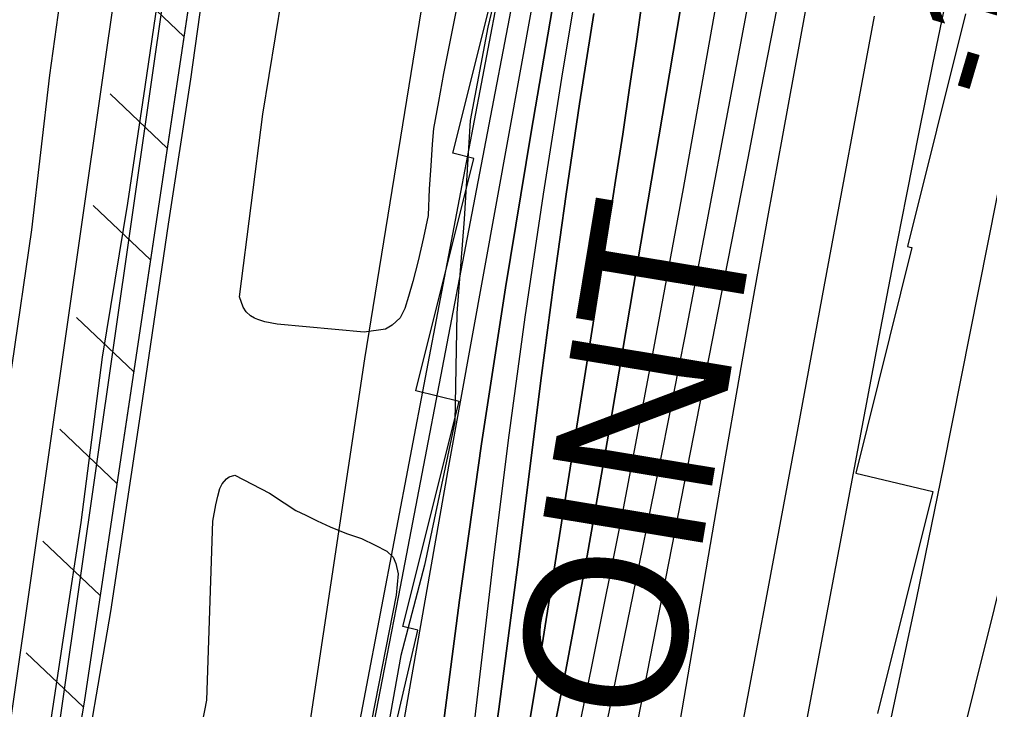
# Model space of a CAD drawing. Extents: x 3683613 to 3738215, y 469626 to 495384.
# Drawn here: x 3701102 to 3701703, y 479092 to 479520 of the extents above; entities that cross this region are included whole.
import ezdxf

# ---------------------------------------------------------------- set-up
doc = ezdxf.new("R2010")
doc.units = 0
for name, color, linetype in [('V-FLOD-BASE', 7, 'Continuous'), ('V-LEVE-TOET', 7, 'Continuous'), ('V-RIVR-EDGE', 7, 'Continuous'), ('V-RIVR-RANG', 7, 'Continuous'), ('V-RRAP-FSHR', 7, 'Continuous'), ('V-RRAP-RVMT', 7, 'Continuous'), ('V-RRAP-RVMT-IDEN', 7, 'Continuous'), ('V-SITE-VEGE', 7, 'Continuous'), ('V-SURV-LINE', 7, 'Continuous'), ('V-TOPO-DPTH', 7, 'Continuous'), ('V-TOPO-MAJR', 7, 'Continuous'), ('V-TOPO-MINR', 7, 'Continuous'), ('V-TOPO-WATR', 7, 'Continuous')]:
    doc.layers.add(name, color=color, linetype=linetype)

msp = doc.modelspace()

# ---------------------------------------------------------------- linework, layer by layer
at = {"layer": 'V-FLOD-BASE'}
msp.add_lwpolyline([(3701052.07, 478650.63), (3701065.75, 478702.29), (3701072.46, 478726.57), (3701075.71, 478757.83), (3701089.58, 478858.99), (3701102.71, 478952.55), (3701115.86, 479043.86), (3701130.62, 479141.94), (3701140.73, 479208.17), (3701154.02, 479310.46), (3701169.66, 479405.73), (3701180.25, 479477.88), (3701194.47, 479573.71)], dxfattribs=at)
at = {"layer": 'V-LEVE-TOET'}
for points in [[(3700877.48, 478335.89), (3700904.71, 478404.88), (3700937.98, 478485.76), (3700969.34, 478582.66), (3700989.95, 478641.43), (3701008.87, 478701.31), (3701017.18, 478732.08), (3701027.54, 478778.91), (3701038.43, 478871.6), (3701052.88, 478993.3), (3701068.66, 479098.99), (3701082.23, 479201.28), (3701098.04, 479305.56), (3701110.17, 479389.26), (3701121.29, 479485.04), (3701137.74, 479604.24)], [(3700985.09, 478352.07), (3701002.26, 478437.53), (3701020.83, 478502.46), (3701024.34, 478513.2), (3701028.67, 478526.76), (3701032.17, 478538.62), (3701040.16, 478551.1), (3701047.35, 478561.04), (3701056.6, 478585.07), (3701070.36, 478629.97), (3701087.89, 478688.15), (3701093.86, 478704.54), (3701096.28, 478713.29), (3701101.86, 478760.06), (3701111.88, 478833.04), (3701122.32, 478916.72), (3701139.04, 479036.49), (3701159.18, 479152.92), (3701176.78, 479270.73), (3701194.88, 479392.77), (3701208.61, 479482.68), (3701221.22, 479572.85)]]:
    msp.add_lwpolyline(points, dxfattribs=at)
at = {"layer": 'V-RIVR-EDGE'}
msp.add_lwpolyline([(3701411.8, 479596.29), (3701392.39, 479514.69), (3701381.44, 479457.08), (3701377.69, 479395.86), (3701373.34, 479337.64), (3701371.97, 479270.41), (3701353.14, 479181.6), (3701338.6, 479125.81), (3701325.21, 479050.8)], dxfattribs=at)
at = {"layer": 'V-RRAP-FSHR'}
for p, q in [((3701204.37, 479509.1), (3701168.96, 479542.73)), ((3701194, 479439.88), (3701158.59, 479473.5)), ((3701183.62, 479370.65), (3701148.22, 479404.28)), ((3701173.25, 479301.42), (3701137.84, 479335.05)), ((3701162.88, 479232.2), (3701127.47, 479265.82)), ((3701152.5, 479162.97), (3701117.1, 479196.6)), ((3701142.13, 479093.74), (3701106.72, 479127.37))]:
    msp.add_line(p, q, dxfattribs=at)
for points in [[(3701694.59, 481579.92), (3701501.35, 480450.97), (3701316.12, 479309.46), (3701244.1, 478830.23), (3701209.8, 478527.38), (3701127.47, 478317.72), (3700975.39, 478064.66), (3700849.2, 477767.33), (3700795.13, 477596.8), (3700754.57, 477321.33), (3700601.5, 476916.14), (3700241.01, 476175.45)], [(3701296.41, 480134.04), (3701271.36, 479956.2), (3701142.6, 479096.85), (3701054.73, 478586.48), (3700925.36, 478175.94), (3700775.29, 477540.77), (3700732.43, 477433.82), (3700429.47, 476944.08)], [(3701227.03, 479660.31), (3701142.6, 479096.85), (3701127.65, 479010.02)]]:
    msp.add_lwpolyline(points, dxfattribs=at)
at = {"layer": 'V-RRAP-RVMT'}
for p, q in [((3701370.85, 479436.69), (3701406.15, 479578.13)), ((3701688.15, 479523.11), (3701652.16, 479378.95)), ((3701347.89, 479289.68), (3701383.78, 479433.44)), ((3701383.78, 479433.44), (3701370.85, 479436.69)), ((3701654.92, 479378.28), (3701620.18, 479238.54)), ((3701652.16, 479378.95), (3701653.52, 479378.63)), ((3701653.52, 479378.63), (3701654.92, 479378.28)), ((3701374.58, 479282.98), (3701347.89, 479289.68)), ((3701339.89, 479143.77), (3701374.58, 479282.98)), ((3701620.18, 479238.54), (3701667.75, 479227.22)), ((3701667.75, 479227.22), (3701633.59, 479089.74)), ((3701315.8, 478999.22), (3701349.18, 479141.44)), ((3701349.18, 479141.44), (3701339.89, 479143.77))]:
    msp.add_line(p, q, dxfattribs=at)
at = {"layer": 'V-SITE-VEGE'}
for points in [[(3701381.77, 479569.81), (3701364.92, 479486.12), (3701361.89, 479468.68), (3701358.84, 479452.06), (3701357.88, 479442.26), (3701357.24, 479428.93), (3701356.06, 479414.78), (3701355.46, 479398.18), (3701352.65, 479384.55), (3701349.31, 479370.1), (3701345.94, 479357.28), (3701343.34, 479348), (3701340.99, 479340.63), (3701338.07, 479334.88), (3701333.24, 479330.19), (3701329.19, 479327.7), (3701315.9, 479325.89), (3701262, 479330.9), (3701254.37, 479332.43), (3701250, 479333.73), (3701248.08, 479334.52), (3701245.62, 479336.12), (3701242.87, 479338.53), (3701240.93, 479341.5), (3701238.67, 479347.72), (3701253.23, 479461.01), (3701276.65, 479604.87)], [(3701195.1, 478977.94), (3701218.54, 479098.15), (3701222.26, 479208.85), (3701224.04, 479218.93), (3701225.32, 479224.39), (3701226.62, 479229.03), (3701227.94, 479232.03), (3701230.62, 479235.06), (3701232.24, 479236.44), (3701235.76, 479237.3), (3701257.38, 479226.16), (3701266.43, 479220.3), (3701273.56, 479215.5), (3701279.85, 479212.59), (3701286.7, 479209.15), (3701294.9, 479205.45), (3701305.02, 479201.23), (3701314.3, 479198.09), (3701322.78, 479194.12), (3701329.9, 479190.41), (3701333.75, 479186.65), (3701335.44, 479182.6), (3701336.88, 479176.36), (3701335.69, 479163.02), (3701316.06, 479063.26)]]:
    msp.add_lwpolyline(points, dxfattribs=at)
at = {"layer": 'V-SURV-LINE'}
for points in [[(3701045.44, 478725.54), (3701291.8, 480444.67)], [(3701321.5, 480440.44), (3701075.14, 478721.3)]]:
    msp.add_lwpolyline(points, dxfattribs=at)
at = {"layer": 'V-TOPO-DPTH'}
for points in [[(3701525.16, 479605.53), (3701466.99, 479261.49), (3701453.9, 479187.38), (3701440.09, 479113.42), (3701425.21, 479039.66), (3701409.61, 478966.04), (3701384.96, 478853.77), (3701381.03, 478836.42), (3701376.92, 478819.11), (3701372.57, 478801.87), (3701368.06, 478784.66), (3701302.29, 478540.95), (3701273, 478432.35), (3701243.72, 478323.75)], [(3701243.72, 478323.75), (3701273, 478432.35), (3701302.29, 478540.95), (3701368.06, 478784.66), (3701372.57, 478801.87), (3701376.92, 478819.11), (3701381.03, 478836.42), (3701384.96, 478853.77), (3701409.61, 478966.04), (3701425.21, 479039.66), (3701440.09, 479113.42), (3701453.9, 479187.38), (3701466.99, 479261.49), (3701525.16, 479605.53)], [(3701420.04, 479595.75), (3701337.13, 479162.84), (3701327.1, 479110.77), (3701316.98, 479058.72), (3701306.74, 479006.7), (3701296.42, 478954.69), (3701281.34, 478879.21), (3701278.36, 478864.99), (3701275.18, 478850.81), (3701271.73, 478836.69), (3701268.1, 478822.62), (3701181.98, 478502.51), (3701155.44, 478405.91), (3701128.21, 478309.52)], [(3701441.33, 479579), (3701419.16, 479449.68), (3701403.35, 479353.28), (3701388.45, 479256.74), (3701374.92, 479160), (3701362.3, 479063.12), (3701337.31, 478860.01), (3701335.44, 478846.3), (3701333.33, 478832.64), (3701330.86, 478819.03), (3701328.15, 478805.47), (3701325.07, 478791.99), (3701321.74, 478778.57), (3701318.02, 478765.25), (3701314.05, 478752), (3701057.2, 477936.52)], [(3701057.2, 477936.52), (3701314.05, 478752), (3701318.02, 478765.25), (3701321.74, 478778.57), (3701325.07, 478791.99), (3701328.15, 478805.47), (3701330.86, 478819.03), (3701333.33, 478832.64), (3701335.44, 478846.3), (3701337.31, 478860.01), (3701362.3, 479063.12), (3701374.92, 479160), (3701388.45, 479256.74), (3701403.35, 479353.28), (3701419.16, 479449.68), (3701441.33, 479579)], [(3701214.31, 478293.05), (3701358.25, 478802.11), (3701361.14, 478812.63), (3701363.91, 478823.18), (3701366.52, 478833.77), (3701369.01, 478844.39), (3701385.78, 478918.42), (3701396.1, 478966.17), (3701405.78, 479014.04), (3701414.52, 479062.1), (3701422.62, 479110.27), (3701467.04, 479391.32), (3701471.51, 479419.94), (3701475.89, 479448.58), (3701480.16, 479477.23), (3701484.34, 479505.89), (3701487.98, 479531.16)], [(3701214.31, 478293.05), (3701358.25, 478802.11), (3701361.14, 478812.63), (3701363.91, 478823.18), (3701366.52, 478833.77), (3701369.01, 478844.39), (3701385.78, 478918.42), (3701396.1, 478966.17), (3701405.78, 479014.04), (3701414.52, 479062.1), (3701422.62, 479110.27), (3701467.04, 479391.32), (3701471.51, 479419.94), (3701475.89, 479448.58), (3701480.16, 479477.23), (3701484.34, 479505.89), (3701487.98, 479531.16)], [(3701115.67, 478022.57), (3701349.88, 478817.4), (3701351.21, 478822.07), (3701352.49, 478826.75), (3701353.69, 478831.45), (3701354.83, 478836.16), (3701363.15, 478871.77), (3701368.13, 478894.35), (3701372.74, 478917), (3701376.79, 478939.76), (3701380.47, 478962.59), (3701386.69, 479004.6), (3701393.06, 479048.5), (3701399.22, 479092.44), (3701405.1, 479136.41), (3701410.78, 479180.41), (3701425.69, 479299.02), (3701433.06, 479355.19), (3701440.83, 479411.3), (3701449.21, 479467.33), (3701457.99, 479523.29)], [(3701457.99, 479523.29), (3701449.21, 479467.33), (3701440.83, 479411.3), (3701433.06, 479355.19), (3701425.69, 479299.02), (3701410.78, 479180.41), (3701405.1, 479136.41), (3701399.22, 479092.44), (3701393.06, 479048.5), (3701386.69, 479004.6), (3701380.47, 478962.59), (3701376.79, 478939.76), (3701372.74, 478917), (3701368.13, 478894.35), (3701363.15, 478871.77), (3701354.83, 478836.16), (3701353.69, 478831.45), (3701352.49, 478826.75), (3701351.21, 478822.07), (3701349.88, 478817.4), (3701115.67, 478022.57)]]:
    msp.add_lwpolyline(points, dxfattribs=at)
at = {"layer": 'V-TOPO-MAJR'}
for points in [[(3701542.26, 479577.58), (3701513.25, 479414.99), (3701495.06, 479315.83), (3701476.21, 479216.79), (3701456.38, 479117.94), (3701435.91, 479019.22), (3701403.04, 478864.54), (3701397.55, 478839.47), (3701391.85, 478814.45), (3701385.85, 478789.5), (3701379.65, 478764.6), (3701348.9, 478644.38), (3701327.11, 478559.42), (3701305.23, 478474.48), (3701283.23, 478389.57), (3701261.14, 478304.68)], [(3701679.99, 479551.6), (3701667.66, 479491.59), (3701659.39, 479450.85), (3701651.26, 479410.08), (3701643.32, 479369.27), (3701635.52, 479328.44), (3701532.9, 478784.33), (3701531.63, 478777.82), (3701530.28, 478771.33), (3701528.84, 478764.85), (3701527.33, 478758.4), (3701525.75, 478751.96), (3701524.11, 478745.53), (3701522.42, 478739.12), (3701520.68, 478732.71), (3701500.1, 478658.37), (3701488.05, 478614.81), (3701476.01, 478571.24), (3701463.98, 478527.67), (3701451.96, 478484.09), (3701316.22, 477991.44)]]:
    msp.add_lwpolyline(points, dxfattribs=at)
at = {"layer": 'V-TOPO-MINR'}
for points in [[(3699911.11, 475180.76), (3700010.1, 475360.97), (3700100.2, 475592.82), (3700210.99, 475886.78), (3700368.07, 476293.12), (3700511.5, 476644.57), (3700757.77, 477156.64), (3700794.78, 477247.49), (3700948.56, 477732.31), (3701076.73, 478169.24), (3701195.6, 478587.03), (3701259.56, 478816.2), (3701288.85, 478956.93), (3701418.93, 479638.97), (3701445.84, 479779.67), (3701508.42, 480127.8), (3701565.46, 480542.49), (3701591.63, 480747.43), (3701650.02, 481045.54)], [(3701525.16, 479605.53), (3701466.99, 479261.49), (3701453.9, 479187.38), (3701440.09, 479113.42), (3701425.21, 479039.66), (3701409.61, 478966.04), (3701384.96, 478853.77), (3701381.03, 478836.42), (3701376.92, 478819.11), (3701372.57, 478801.87), (3701368.06, 478784.66), (3701302.29, 478540.95), (3701273, 478432.35), (3701243.72, 478323.75)], [(3701455.36, 479587.52), (3701438.67, 479487.17), (3701426.61, 479411.29), (3701415.29, 479335.29), (3701405.07, 479259.14), (3701395.59, 479182.89), (3701371.68, 478978.37), (3701369.46, 478960), (3701367.14, 478941.65), (3701364.67, 478923.31), (3701362.11, 478904.99), (3701359.76, 478888.71), (3701358.16, 478878.56), (3701356.38, 478868.45), (3701354.33, 478858.38), (3701352.1, 478848.35), (3701348.34, 478832.44), (3701347.84, 478830.4), (3701347.32, 478828.36), (3701346.75, 478826.34), (3701346.17, 478824.32), (3701192.59, 478312.38)], [(3701441.33, 479579), (3701419.16, 479449.68), (3701403.35, 479353.28), (3701388.45, 479256.74), (3701374.92, 479160), (3701362.3, 479063.12), (3701337.31, 478860.01), (3701335.44, 478846.3), (3701333.33, 478832.64), (3701330.86, 478819.03), (3701328.15, 478805.47), (3701325.07, 478791.99), (3701321.74, 478778.57), (3701318.02, 478765.25), (3701314.05, 478752), (3701057.2, 477936.52)], [(3701581.25, 479578.21), (3701569.63, 479518.06), (3701561.47, 479475.89), (3701553.29, 479433.73), (3701545.08, 479391.57), (3701536.85, 479349.42), (3701435.35, 478830.81), (3701432.53, 478816.74), (3701429.62, 478802.7), (3701426.57, 478788.68), (3701423.44, 478774.68), (3701420.2, 478760.71), (3701416.91, 478746.75), (3701413.53, 478732.81), (3701410.09, 478718.88), (3701399.19, 478675.26), (3701390.32, 478639.52), (3701381.53, 478603.76), (3701372.87, 478567.96), (3701364.28, 478532.15), (3701293, 478232.71)], [(3701427.41, 479570.94), (3701382.42, 479322.7), (3701368.09, 479242.89), (3701353.95, 479163.05), (3701340.07, 479083.16), (3701326.37, 479003.24), (3701308.24, 478896.38), (3701303.44, 478869.92), (3701298.24, 478843.56), (3701292.45, 478817.31), (3701286.26, 478791.15), (3701260.87, 478689.08), (3701241.02, 478612.13), (3701220.28, 478535.43), (3701198.21, 478459.1), (3701175.26, 478383.02)], [(3701557.58, 479552.11), (3701541.44, 479465.49), (3701528, 479394.4), (3701514.31, 479323.35), (3701500.24, 479252.37), (3701485.93, 479181.45), (3701423.62, 478877), (3701416.48, 478843), (3701409.1, 478809.06), (3701401.36, 478775.2), (3701393.39, 478741.39), (3701386.14, 478711.39), (3701374.28, 478662.64), (3701362.3, 478613.93), (3701350.14, 478565.25), (3701337.87, 478516.61), (3701238.06, 478123.88)], [(3701801.18, 479538.2), (3701622.55, 478819.74), (3701613.59, 478783.96), (3701604.57, 478748.18), (3701595.45, 478712.44), (3701586.26, 478676.71), (3701580.55, 478654.65), (3701568.41, 478607.92), (3701556.21, 478561.2), (3701543.93, 478514.5), (3701531.59, 478467.82), (3701358.4, 477815.13)], [(3701487.98, 479531.16), (3701484.34, 479505.89), (3701480.16, 479477.23), (3701475.89, 479448.58), (3701471.51, 479419.94), (3701467.04, 479391.32), (3701422.62, 479110.27), (3701414.52, 479062.1), (3701405.78, 479014.04), (3701396.1, 478966.17), (3701385.78, 478918.42), (3701369.01, 478844.39), (3701366.52, 478833.77), (3701363.91, 478823.18), (3701361.14, 478812.63), (3701358.25, 478802.11), (3701214.31, 478293.05)], [(3701457.99, 479523.29), (3701449.21, 479467.33), (3701440.83, 479411.3), (3701433.06, 479355.19), (3701425.69, 479299.02), (3701410.78, 479180.41), (3701405.1, 479136.41), (3701399.22, 479092.44), (3701393.06, 479048.5), (3701386.69, 479004.6), (3701380.47, 478962.59), (3701376.79, 478939.76), (3701372.74, 478917), (3701368.13, 478894.35), (3701363.15, 478871.77), (3701354.83, 478836.16), (3701353.69, 478831.45), (3701352.49, 478826.75), (3701351.21, 478822.07), (3701349.88, 478817.4), (3701115.67, 478022.57)], [(3701588.88, 479524.5), (3701574.73, 479447.62), (3701565.52, 479397), (3701556.42, 479346.37), (3701547.51, 479295.7), (3701538.73, 479245), (3701497.46, 479004.19), (3701491.32, 478969.05), (3701485.03, 478933.94), (3701478.52, 478898.86), (3701471.87, 478863.82), (3701462.21, 478813.83), (3701460.21, 478803.81), (3701458.12, 478793.82), (3701455.92, 478783.85), (3701453.63, 478773.89), (3701394.03, 478521.81), (3701366.81, 478411.02), (3701338.3, 478300.58)], [(3701730.46, 479524.46), (3701723.84, 479491.59), (3701674.28, 479242.13), (3701657.78, 479161.48), (3701640.66, 479080.96), (3701622.61, 479000.64), (3701603.95, 478920.46), (3701573.35, 478792.3), (3701569.47, 478776.32), (3701565.5, 478760.35), (3701561.41, 478744.42), (3701557.24, 478728.51), (3701488.23, 478469.6), (3701459.52, 478362.83)], [(3701631.45, 479521.57), (3701600.48, 479354.1), (3701582.8, 479258.86), (3701565.04, 479163.64), (3701547.16, 479068.44), (3701529.19, 478973.26), (3701503.73, 478838.81), (3701498.23, 478810.91), (3701492.48, 478783.06), (3701486.32, 478755.3), (3701479.89, 478727.6), (3701460.53, 478646.73), (3701443.76, 478578.75), (3701426.37, 478510.94), (3701408.05, 478443.38), (3701389.1, 478375.98)]]:
    msp.add_lwpolyline(points, dxfattribs=at)
at = {"layer": 'V-TOPO-WATR'}
msp.add_lwpolyline([(3701420.04, 479595.75), (3701337.13, 479162.84), (3701327.1, 479110.77), (3701316.98, 479058.72), (3701306.74, 479006.7), (3701296.42, 478954.69), (3701281.34, 478879.21), (3701278.36, 478864.99), (3701275.18, 478850.81), (3701271.73, 478836.69), (3701268.1, 478822.62), (3701181.98, 478502.51), (3701155.44, 478405.91), (3701128.21, 478309.52)], dxfattribs=at)

# ---------------------------------------------------------------- texts
at = {"layer": 'V-RIVR-RANG'}
msp.add_text('-106', height=67, rotation=73.53433, dxfattribs=at).set_placement((3701710.64, 479466.47))
at = {"layer": 'V-RRAP-RVMT-IDEN'}
msp.add_text('POINT', height=100, rotation=80.62454, dxfattribs=at).set_placement((3701491.92, 478992.83))

doc.saveas('drawing.dxf')
